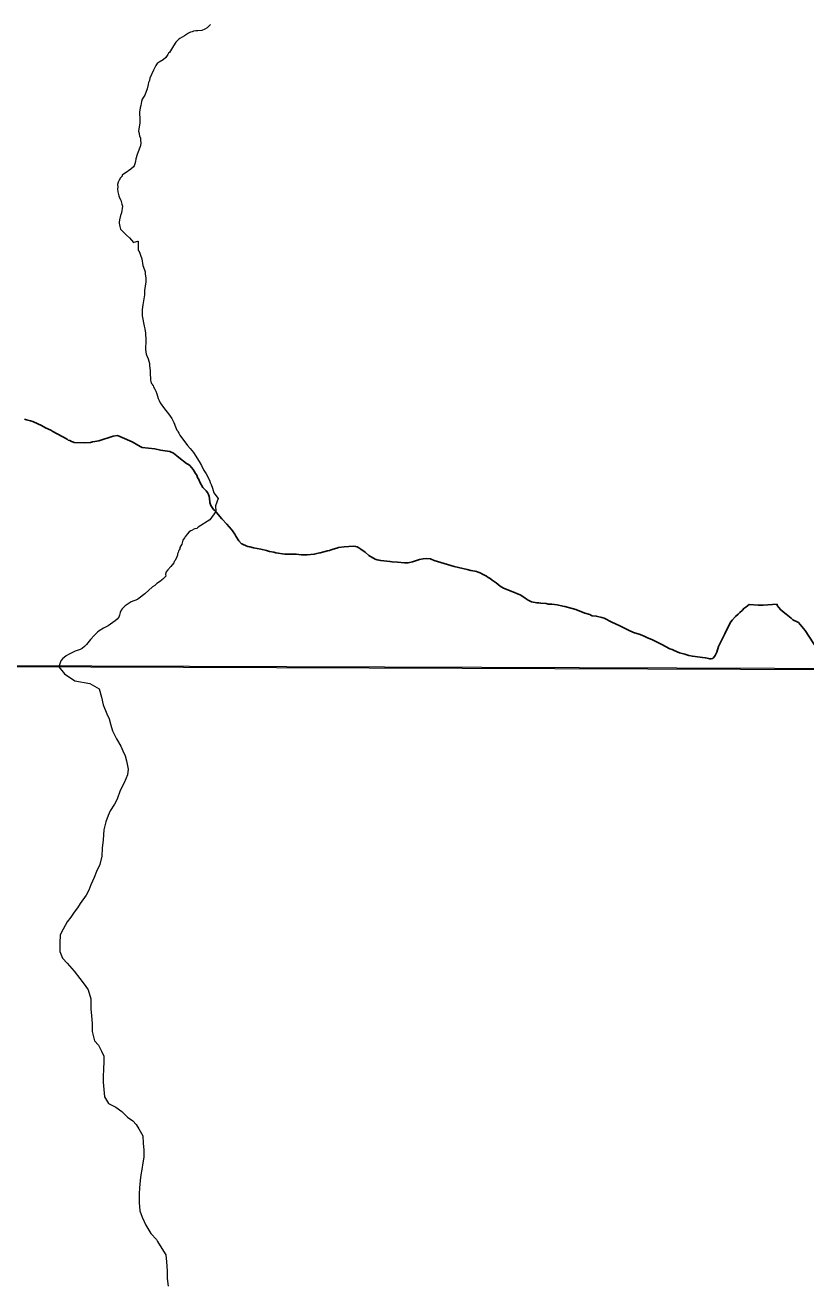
# Model space of a CAD drawing. Extents: x -1643653 to 4543381, y 1624270 to 13878484.
# Drawn here: x 592680 to 594118, y 8908816 to 8911127 of the extents above; entities that cross this region are included whole.
import ezdxf

# ---------------------------------------------------------------- set-up
doc = ezdxf.new("R2010")
doc.units = 0
doc.header["$LTSCALE"] = 200
doc.layers.add('6', color=7, linetype='Continuous', lineweight=13)
doc.layers.add('60', color=7, linetype='Continuous', lineweight=13)

msp = doc.modelspace()

# ---------------------------------------------------------------- linework, layer by layer
at = {"layer": '6'}
msp.add_line((574653.9, 8910009.3), (626625.7, 8909822.1), dxfattribs=at)
for points in [[(593021, 8911127.6), (593015.2, 8911121.6), (593010.8, 8911119.1), (593005, 8911116.9), (592997.8, 8911116), (592994.4, 8911116), (592989.8, 8911115.5), (592987.6, 8911114.5), (592984.2, 8911113.6), (592980.7, 8911111.7), (592973.4, 8911106.8), (592964.4, 8911101.9), (592962.6, 8911100.6), (592957.6, 8911095.5), (592952.8, 8911088.5), (592945.7, 8911076.3), (592943.7, 8911074.8), (592942.5, 8911072.4), (592938.9, 8911066.9), (592933.7, 8911062.6), (592926.3, 8911058.4), (592923.2, 8911055.9), (592920.4, 8911052.5), (592916.1, 8911043.7), (592916.1, 8911043.7), (592909.6, 8911028.6)], [(593021, 8911127.6), (593015.2, 8911121.6), (593010.8, 8911119.1), (593005, 8911116.9), (592997.8, 8911116), (592994.4, 8911116), (592989.8, 8911115.5), (592987.6, 8911114.5), (592984.2, 8911113.6), (592980.7, 8911111.7), (592973.4, 8911106.8), (592964.4, 8911101.9), (592962.6, 8911100.6), (592957.6, 8911095.5), (592952.8, 8911088.5), (592945.7, 8911076.3), (592943.7, 8911074.8), (592942.5, 8911072.4), (592938.9, 8911066.9), (592933.7, 8911062.6), (592926.3, 8911058.4), (592923.2, 8911055.9), (592920.4, 8911052.5), (592916.1, 8911043.7), (592916.1, 8911043.7), (592909.6, 8911028.6)], [(592909.6, 8911028.6), (592908.5, 8911024.7), (592907.1, 8911020.9), (592906.4, 8911017), (592904.4, 8911009.3), (592899.9, 8910997.6), (592898, 8910993.9), (592895.4, 8910989.9), (592894.3, 8910985.6), (592892.9, 8910978.5), (592891.3, 8910974.3), (592890.1, 8910966.4), (592890.1, 8910963), (592891.2, 8910954.9), (592891, 8910946.7), (592888.9, 8910935.1), (592888.6, 8910931.1), (592889.2, 8910929.2), (592890.3, 8910922.9), (592892, 8910918.3), (592892.1, 8910914.2), (592892.6, 8910909.9), (592892.2, 8910904.3), (592891.6, 8910903.2), (592891.1, 8910901.2), (592887.7, 8910893.3), (592886, 8910888.3), (592883.8, 8910880.5), (592883, 8910875.6), (592881.9, 8910871.2), (592880.5, 8910867.1), (592879.4, 8910865.2), (592874.2, 8910861), (592864, 8910853.8), (592859.3, 8910850.9), (592858.7, 8910849.9), (592858.5, 8910848.3), (592855.2, 8910845), (592852.8, 8910840.8), (592850.9, 8910837.1), (592850.1, 8910832.8), (592850.2, 8910828.5), (592849.9, 8910824.2), (592850.6, 8910819.4), (592852.2, 8910812.2), (592853.7, 8910808.4), (592855.7, 8910804.2), (592858.1, 8910796.9), (592858.8, 8910793.1), (592857.3, 8910780.7), (592855.5, 8910775.7), (592853.5, 8910767.8), (592852.8, 8910763.4), (592852.9, 8910761.5), (592854.1, 8910755.4), (592855.6, 8910750.4), (592855.9, 8910749.9), (592858.7, 8910747.8), (592866.3, 8910739.6), (592871.8, 8910734.4), (592879.5, 8910726.3), (592880.3, 8910726.4), (592887.2, 8910728.8), (592887.9, 8910728.8), (592888, 8910711.7), (592888.2, 8910711.4), (592889.3, 8910711.1), (592894.6, 8910695.8), (592896.6, 8910683.7), (592899.7, 8910676), (592900.8, 8910672.1), (592901, 8910668.3), (592902.1, 8910660.6), (592901.9, 8910653.4), (592899.8, 8910637.4), (592899.7, 8910629.6), (592896.5, 8910611.5), (592895.3, 8910602.9), (592895.4, 8910595), (592895.3, 8910591.2), (592898.7, 8910571.6), (592900, 8910566.8), (592901.4, 8910558.8), (592901.9, 8910545.9), (592901.7, 8910528.6), (592902.9, 8910520.1), (592906.2, 8910511.7), (592908.7, 8910503.3), (592908.6, 8910499), (592909.8, 8910490.3), (592910, 8910481.9), (592910.6, 8910477.6), (592910.5, 8910473.3), (592911.1, 8910469.2), (592911.9, 8910467.9), (592912.4, 8910466.2), (592913.2, 8910465.7), (592913.5, 8910464.9), (592914.1, 8910464.3), (592914.6, 8910463), (592914.6, 8910463)], [(592909.6, 8911028.6), (592908.5, 8911024.7), (592907.1, 8911020.9), (592906.4, 8911017), (592904.4, 8911009.3), (592899.9, 8910997.6), (592898, 8910993.9), (592895.4, 8910989.9), (592894.3, 8910985.6), (592892.9, 8910978.5), (592891.3, 8910974.3), (592890.1, 8910966.4), (592890.1, 8910963), (592891.2, 8910954.9), (592891, 8910946.7), (592888.9, 8910935.1), (592888.6, 8910931.1), (592889.2, 8910929.2), (592890.3, 8910922.9), (592892, 8910918.3), (592892.1, 8910914.2), (592892.6, 8910909.9), (592892.2, 8910904.3), (592891.6, 8910903.2), (592891.1, 8910901.2), (592887.7, 8910893.3), (592886, 8910888.3), (592883.8, 8910880.5), (592883, 8910875.6), (592881.9, 8910871.2), (592880.5, 8910867.1), (592879.4, 8910865.2), (592874.2, 8910861), (592864, 8910853.8), (592859.3, 8910850.9), (592858.7, 8910849.9), (592858.5, 8910848.3), (592855.2, 8910845), (592852.8, 8910840.8), (592850.9, 8910837.1), (592850.1, 8910832.8), (592850.2, 8910828.5), (592849.9, 8910824.2), (592850.6, 8910819.4), (592852.2, 8910812.2), (592853.7, 8910808.4), (592855.7, 8910804.2), (592858.1, 8910796.9), (592858.8, 8910793.1), (592857.3, 8910780.7), (592855.5, 8910775.7), (592853.5, 8910767.8), (592852.8, 8910763.4), (592852.9, 8910761.5), (592854.1, 8910755.4), (592855.6, 8910750.4), (592855.9, 8910749.9), (592858.7, 8910747.8), (592866.3, 8910739.6), (592871.8, 8910734.4), (592879.5, 8910726.3), (592880.3, 8910726.4), (592887.2, 8910728.8), (592887.9, 8910728.8), (592888, 8910711.7), (592888.2, 8910711.4), (592889.3, 8910711.1), (592894.6, 8910695.8), (592896.6, 8910683.7), (592899.7, 8910676), (592900.8, 8910672.1), (592901, 8910668.3), (592902.1, 8910660.6), (592901.9, 8910653.4), (592899.8, 8910637.4), (592899.7, 8910629.6), (592896.5, 8910611.5), (592895.3, 8910602.9), (592895.4, 8910595), (592895.3, 8910591.2), (592898.7, 8910571.6), (592900, 8910566.8), (592901.4, 8910558.8), (592901.9, 8910545.9), (592901.7, 8910528.6), (592902.9, 8910520.1), (592906.2, 8910511.7), (592908.7, 8910503.3), (592908.6, 8910499), (592909.8, 8910490.3), (592910, 8910481.9), (592910.6, 8910477.6), (592910.5, 8910473.3), (592911.1, 8910469.2), (592911.9, 8910467.9), (592912.4, 8910466.2), (592913.2, 8910465.7), (592913.5, 8910464.9), (592914.1, 8910464.3), (592914.6, 8910463), (592914.6, 8910463)], [(592914.6, 8910463), (592915.4, 8910462.3), (592916.1, 8910460.3), (592918.7, 8910456), (592920.7, 8910451.9), (592922.6, 8910447.1), (592924.7, 8910438.7), (592926.3, 8910434.8), (592928.6, 8910430.4), (592936.2, 8910419.6), (592943.9, 8910410.6), (592949.8, 8910401.8), (592952, 8910397.9), (592953.5, 8910394.6), (592956.4, 8910386.7), (592959.2, 8910380.4), (592961.5, 8910377.9), (592961.8, 8910376.4), (592962.9, 8910374.8), (592964.8, 8910371.1), (592978.6, 8910352.2), (592983.7, 8910346.6), (592990.1, 8910338.8), (593000.6, 8910322.5), (593004.8, 8910315), (593008.5, 8910307.3), (593013.4, 8910299.5), (593019.4, 8910288), (593020.8, 8910284), (593022.5, 8910280.1), (593024.6, 8910273.2), (593027.6, 8910264.8), (593035.4, 8910254.4), (593030.7, 8910240.7), (593030.9, 8910230.2), (593020.1, 8910215.3), (592998.5, 8910201.7), (592997.4, 8910200.2), (592996.1, 8910199.2), (592992.6, 8910198.2), (592989.5, 8910197.1), (592988, 8910196.2), (592985.1, 8910195), (592981.8, 8910193.1), (592977.9, 8910188.9), (592974.2, 8910183.6), (592974, 8910182.8), (592973, 8910182.1), (592970.3, 8910177.3), (592968.2, 8910170.4), (592964.9, 8910164), (592964.4, 8910161.9), (592963.2, 8910159.9), (592962.2, 8910157.6), (592961.4, 8910154.6), (592960.4, 8910152.4), (592960.1, 8910150), (592958.9, 8910146.6), (592955.8, 8910140.3), (592954.4, 8910138.1), (592953.5, 8910135.8), (592948.4, 8910129), (592942.4, 8910123.1), (592939.8, 8910119.4), (592938, 8910115.1), (592938.7, 8910111.5), (592933.6, 8910105.6), (592931.8, 8910104.5), (592931.2, 8910103.5), (592922.2, 8910097.5), (592918.4, 8910094), (592914.6, 8910091.5), (592900.2, 8910078.7), (592890, 8910070.6), (592886.7, 8910068.4), (592875.2, 8910064.1), (592864.2, 8910056.5), (592861.2, 8910054.1), (592858.4, 8910051.3), (592856.3, 8910048.5), (592854.8, 8910044.2), (592853.8, 8910039.6), (592852, 8910035.6), (592849, 8910032.1), (592845.4, 8910028.7), (592832.4, 8910019.7), (592824.2, 8910015.7), (592815.9, 8910010.6), (592813, 8910008.1), (592806.8, 8910001.8), (592800.1, 8909994.6), (592792.6, 8909985.4), (592788.8, 8909981.5), (592784.8, 8909978), (592781.2, 8909976.4), (592771.7, 8909973.2), (592759.7, 8909967.1), (592755.4, 8909964.5), (592748.5, 8909959.2), (592745.1, 8909955.2), (592741.7, 8909944.4)], [(592914.6, 8910463), (592915.4, 8910462.3), (592916.1, 8910460.3), (592918.7, 8910456), (592920.7, 8910451.9), (592922.6, 8910447.1), (592924.7, 8910438.7), (592926.3, 8910434.8), (592928.6, 8910430.4), (592936.2, 8910419.6), (592943.9, 8910410.6), (592949.8, 8910401.8), (592952, 8910397.9), (592953.5, 8910394.6), (592956.4, 8910386.7), (592959.2, 8910380.4), (592961.5, 8910377.9), (592961.8, 8910376.4), (592962.9, 8910374.8), (592964.8, 8910371.1), (592978.6, 8910352.2), (592983.7, 8910346.6), (592990.1, 8910338.8), (593000.6, 8910322.5), (593004.8, 8910315), (593008.5, 8910307.3), (593013.4, 8910299.5), (593019.4, 8910288), (593020.8, 8910284), (593022.5, 8910280.1), (593024.6, 8910273.2), (593027.6, 8910264.8), (593035.4, 8910254.4), (593030.7, 8910240.7), (593030.9, 8910230.2), (593020.1, 8910215.3), (592998.5, 8910201.7), (592997.4, 8910200.2), (592996.1, 8910199.2), (592992.6, 8910198.2), (592989.5, 8910197.1), (592988, 8910196.2), (592985.1, 8910195), (592981.8, 8910193.1), (592977.9, 8910188.9), (592974.2, 8910183.6), (592974, 8910182.8), (592973, 8910182.1), (592970.3, 8910177.3), (592968.2, 8910170.4), (592964.9, 8910164), (592964.4, 8910161.9), (592963.2, 8910159.9), (592962.2, 8910157.6), (592961.4, 8910154.6), (592960.4, 8910152.4), (592960.1, 8910150), (592958.9, 8910146.6), (592955.8, 8910140.3), (592954.4, 8910138.1), (592953.5, 8910135.8), (592948.4, 8910129), (592942.4, 8910123.1), (592939.8, 8910119.4), (592938, 8910115.1), (592938.7, 8910111.5), (592933.6, 8910105.6), (592931.8, 8910104.5), (592931.2, 8910103.5), (592922.2, 8910097.5), (592918.4, 8910094), (592914.6, 8910091.5), (592900.2, 8910078.7), (592890, 8910070.6), (592886.7, 8910068.4), (592875.2, 8910064.1), (592864.2, 8910056.5), (592861.2, 8910054.1), (592858.4, 8910051.3), (592856.3, 8910048.5), (592854.8, 8910044.2), (592853.8, 8910039.6), (592852, 8910035.6), (592849, 8910032.1), (592845.4, 8910028.7), (592832.4, 8910019.7), (592824.2, 8910015.7), (592815.9, 8910010.6), (592813, 8910008.1), (592806.8, 8910001.8), (592800.1, 8909994.6), (592792.6, 8909985.4), (592788.8, 8909981.5), (592784.8, 8909978), (592781.2, 8909976.4), (592771.7, 8909973.2), (592759.7, 8909967.1), (592755.4, 8909964.5), (592748.5, 8909959.2), (592745.1, 8909955.2), (592741.7, 8909944.4)], [(592741.7, 8909944.4), (592752.2, 8909931.2), (592771.1, 8909918.4), (592798.7, 8909913.5), (592816.2, 8909903.9), (592820.1, 8909888.4), (592823.5, 8909874.3), (592829.9, 8909857.3), (592834.4, 8909848.3), (592837.3, 8909836.7), (592840.8, 8909826.2), (592847.7, 8909811.2), (592855.7, 8909798.1), (592859.9, 8909789.4)], [(592741.7, 8909944.4), (592752.2, 8909931.2), (592771.1, 8909918.4), (592798.7, 8909913.5), (592816.2, 8909903.9), (592820.1, 8909888.4), (592823.5, 8909874.3), (592829.9, 8909857.3), (592834.4, 8909848.3), (592837.3, 8909836.7), (592840.8, 8909826.2), (592847.7, 8909811.2), (592855.7, 8909798.1), (592859.9, 8909789.4)], [(592859.9, 8909789.4), (592864.1, 8909780.1), (592866.1, 8909770.8), (592869.2, 8909755.3), (592868.2, 8909745), (592862, 8909730.5), (592854.8, 8909716.1), (592849.2, 8909700.1), (592844.1, 8909691.1), (592836.6, 8909679.1), (592832.5, 8909670.2), (592828.5, 8909658.7), (592824.9, 8909643.7), (592823.3, 8909625.2), (592821.7, 8909610.2), (592821.2, 8909595.4)], [(592859.9, 8909789.4), (592864.1, 8909780.1), (592866.1, 8909770.8), (592869.2, 8909755.3), (592868.2, 8909745), (592862, 8909730.5), (592854.8, 8909716.1), (592849.2, 8909700.1), (592844.1, 8909691.1), (592836.6, 8909679.1), (592832.5, 8909670.2), (592828.5, 8909658.7), (592824.9, 8909643.7), (592823.3, 8909625.2), (592821.7, 8909610.2), (592821.2, 8909595.4)], [(592821.2, 8909595.4), (592817.1, 8909579.7), (592811, 8909567.2), (592807, 8909555.7), (592800.9, 8909542.2), (592796.8, 8909532.8), (592791.8, 8909523.3), (592781.2, 8909508.3), (592776.2, 8909499.8), (592770.1, 8909491.9), (592764.1, 8909482.9), (592757.1, 8909474.4), (592749.5, 8909460.9), (592744.4, 8909450.5), (592743.8, 8909435), (592743.8, 8909419.4), (592748.2, 8909407.4), (592757.2, 8909397.9), (592770.1, 8909383.3), (592780.6, 8909369.7), (592790.5, 8909357.2), (592795.7, 8909348.7)], [(592821.2, 8909595.4), (592817.1, 8909579.7), (592811, 8909567.2), (592807, 8909555.7), (592800.9, 8909542.2), (592796.8, 8909532.8), (592791.8, 8909523.3), (592781.2, 8909508.3), (592776.2, 8909499.8), (592770.1, 8909491.9), (592764.1, 8909482.9), (592757.1, 8909474.4), (592749.5, 8909460.9), (592744.4, 8909450.5), (592743.8, 8909435), (592743.8, 8909419.4), (592748.2, 8909407.4), (592757.2, 8909397.9), (592770.1, 8909383.3), (592780.6, 8909369.7), (592790.5, 8909357.2), (592795.7, 8909348.7)], [(592795.7, 8909348.7), (592800.4, 8909332.1), (592800.8, 8909314.1), (592801.7, 8909301.1), (592803.2, 8909287.1), (592803.1, 8909272.5), (592807.5, 8909255), (592815, 8909247), (592820.4, 8909235.9), (592824.4, 8909226.9), (592824.8, 8909216.4), (592824.3, 8909203.4), (592823.7, 8909188.9), (592823.7, 8909178.9), (592824.6, 8909165.3), (592826, 8909151.8), (592833, 8909139.8), (592846.9, 8909132.5)], [(592795.7, 8909348.7), (592800.4, 8909332.1), (592800.8, 8909314.1), (592801.7, 8909301.1), (592803.2, 8909287.1), (592803.1, 8909272.5), (592807.5, 8909255), (592815, 8909247), (592820.4, 8909235.9), (592824.4, 8909226.9), (592824.8, 8909216.4), (592824.3, 8909203.4), (592823.7, 8909188.9), (592823.7, 8909178.9), (592824.6, 8909165.3), (592826, 8909151.8), (592833, 8909139.8), (592846.9, 8909132.5)], [(592846.9, 8909132.5), (592858, 8909124.6), (592868, 8909114.6), (592878, 8909107.7), (592884.1, 8909100.8), (592889.3, 8909093), (592896.2, 8909079.9), (592897.2, 8909066.4), (592898.1, 8909053.4), (592898.1, 8909040.9), (592896.5, 8909029.9), (592894.4, 8909017.9), (592892.9, 8909007.9), (592891.8, 8908997.9), (592890.3, 8908983.9), (592889.7, 8908972.9), (592889.7, 8908957.4), (592891.1, 8908941.8), (592895.5, 8908929.8), (592902, 8908915.3), (592911.4, 8908900.2), (592921.8, 8908888.7), (592923.7, 8908885.4)], [(592846.9, 8909132.5), (592858, 8909124.6), (592868, 8909114.6), (592878, 8909107.7), (592884.1, 8909100.8), (592889.3, 8909093), (592896.2, 8909079.9), (592897.2, 8909066.4), (592898.1, 8909053.4), (592898.1, 8909040.9), (592896.5, 8909029.9), (592894.4, 8909017.9), (592892.9, 8909007.9), (592891.8, 8908997.9), (592890.3, 8908983.9), (592889.7, 8908972.9), (592889.7, 8908957.4), (592891.1, 8908941.8), (592895.5, 8908929.8), (592902, 8908915.3), (592911.4, 8908900.2), (592921.8, 8908888.7), (592923.7, 8908885.4)], [(592923.7, 8908885.4), (592931.3, 8908872.1), (592938.7, 8908860.6), (592940.2, 8908848), (592941.1, 8908831), (592941.5, 8908817), (592943, 8908803)], [(592923.7, 8908885.4), (592931.3, 8908872.1), (592938.7, 8908860.6), (592940.2, 8908848), (592941.1, 8908831), (592941.5, 8908817), (592943, 8908803)]]:
    msp.add_lwpolyline(points, dxfattribs=at)
at = {"layer": '6', "lineweight": 25}
for points in [[(592678.5, 8910400.8), (592682.3, 8910399.2), (592689.8, 8910397.3), (592693.7, 8910396.1), (592702.8, 8910392.2), (592709.9, 8910388.9), (592717.4, 8910384.8), (592726.8, 8910380.3), (592730.8, 8910377.9), (592757.3, 8910363.8), (592759.1, 8910362.1), (592761.8, 8910361.3), (592765.3, 8910359.5), (592769, 8910358.3), (592769.7, 8910357.8), (592788.5, 8910356.9), (592800.2, 8910357.8), (592803.8, 8910358.6), (592808, 8910359.1), (592815.2, 8910360.7), (592841.9, 8910369.3), (592849.9, 8910370.7), (592858.6, 8910366.9)], [(592858.6, 8910366.9), (592877, 8910359), (592884.1, 8910354.3), (592891.5, 8910350.2), (592895, 8910348.6), (592918.9, 8910345.6), (592929.1, 8910343.3), (592946, 8910340.7), (592953, 8910337.9), (592956.3, 8910335.7), (592956.3, 8910335.7), (592959.2, 8910333.1), (592962.7, 8910329.6), (592977, 8910319), (592980.8, 8910317.3), (592983.2, 8910315.1), (592989.3, 8910307.8), (592991.2, 8910304.8), (592993.5, 8910300.4), (592995.7, 8910297.1), (592997.5, 8910292.8), (592999.5, 8910289.4), (593001.4, 8910284.6), (593007.3, 8910274.7), (593013.5, 8910268.2), (593015.5, 8910265.5), (593017.7, 8910261.8), (593018.8, 8910258.2), (593019.4, 8910255), (593020.1, 8910247.1), (593021.9, 8910241.5), (593023.2, 8910239.3), (593027, 8910234.3), (593029.2, 8910232.3)], [(593029.2, 8910232.3), (593042, 8910216.7), (593051.5, 8910207.2), (593059.7, 8910197.1), (593061.8, 8910195), (593066, 8910188.8), (593067.7, 8910184.8), (593073.1, 8910176.6), (593078.3, 8910170.9), (593079.5, 8910170.8), (593080.4, 8910170), (593086.8, 8910167.1), (593089.9, 8910166.1), (593093.6, 8910165.5), (593100.3, 8910163.7), (593114.2, 8910160.8), (593124.2, 8910158.3), (593130.2, 8910156.4), (593137.6, 8910155.2), (593141.5, 8910154), (593158.4, 8910151.5), (593161.8, 8910151.9), (593165.2, 8910151.7), (593168.8, 8910151.9), (593175.3, 8910151.5), (593178.8, 8910151.7), (593188.9, 8910150.8), (593199.2, 8910150.7), (593212.4, 8910151.7), (593219.5, 8910153.5), (593223.2, 8910154.3), (593236.8, 8910158.1), (593240.2, 8910158.7), (593243.5, 8910159.9), (593247.3, 8910160.7), (593253.9, 8910163), (593257.3, 8910163.8), (593267.5, 8910165.5), (593284.9, 8910166.4), (593288.4, 8910166), (593291.5, 8910165)], [(593291.5, 8910165), (593294.8, 8910163.5), (593298.4, 8910160.7), (593298.4, 8910160.7), (593305.9, 8910155.4), (593313.1, 8910149.6), (593324.6, 8910142.8), (593328, 8910141.3), (593331.4, 8910140.8), (593335, 8910140), (593351.7, 8910138.3), (593355.8, 8910137.4), (593365.5, 8910137), (593378.8, 8910135.9), (593385.6, 8910136.1), (593393.1, 8910137.5), (593402.7, 8910140.5), (593406.4, 8910142.1), (593412.9, 8910143.3), (593420.1, 8910144), (593426.7, 8910143.4), (593427.9, 8910142.5), (593433.2, 8910140.1), (593470, 8910128.8), (593494.4, 8910123.5), (593501, 8910121.7), (593508.3, 8910120.7), (593511.2, 8910119.9), (593514.7, 8910118.5), (593518.2, 8910117.3), (593522.5, 8910115.2), (593529.6, 8910111), (593532.6, 8910108.9), (593536.4, 8910106.9), (593540, 8910104.1), (593547.8, 8910098.9), (593554.7, 8910093)], [(593554.7, 8910093), (593561.1, 8910088.9), (593575.2, 8910083.7), (593593.1, 8910076.1), (593601.3, 8910070.4), (593606.6, 8910067.2), (593612.7, 8910063.9), (593622.6, 8910062.1), (593626.3, 8910061.8), (593629.6, 8910061.2), (593640, 8910060.7), (593643.5, 8910059.9), (593650.2, 8910059.4), (593660.1, 8910058.2), (593670.6, 8910056), (593673.9, 8910055.6), (593680.7, 8910053.3), (593687.8, 8910051.7), (593694.5, 8910049.6), (593711.2, 8910043.1), (593719.9, 8910040.3), (593721.8, 8910039.2), (593724.7, 8910038.3), (593732, 8910037.7), (593742.2, 8910035.3), (593746.6, 8910033.6), (593761, 8910026.2), (593767.3, 8910023.6), (593775.5, 8910019.8), (593791.3, 8910011.7), (593800.5, 8910007.3), (593810.8, 8910004.2), (593819.1, 8910001), (593825.5, 8909998), (593835.5, 8909994), (593853, 8909985.5), (593867.8, 8909977.5), (593872, 8909976.1), (593875.5, 8909974.1), (593885.1, 8909970.1), (593895.5, 8909967.6), (593902.5, 8909965.3), (593909.1, 8909963.8), (593932.8, 8909961), (593936.4, 8909960), (593939.1, 8909959.7), (593941.1, 8909958.7), (593943.7, 8909958.9), (593946.2, 8909959.5), (593948.1, 8909960.9), (593951.3, 8909964.8), (593954, 8909971.3), (593957.5, 8909981.8), (593969.1, 8910005.1), (593970.9, 8910009.4), (593979.7, 8910026.9), (593982.4, 8910030.4), (593988.7, 8910036.9), (593993.8, 8910041.2), (593996.3, 8910044), (594000.9, 8910048.2), (594004.6, 8910052.2), (594005.8, 8910052.6), (594007.4, 8910054.3), (594010.6, 8910056.6)], [(594010.6, 8910056.6), (594013.9, 8910058.9), (594030.2, 8910058), (594039.3, 8910057.8), (594065.1, 8910059.8)], [(594065.1, 8910059.8), (594065.3, 8910056.9), (594071.5, 8910049.8), (594076.6, 8910045.4), (594082, 8910041.4), (594090.9, 8910033.6), (594094.4, 8910030.9), (594104.6, 8910026.1), (594117, 8910011.3), (594163.5, 8909939)]]:
    msp.add_lwpolyline(points, dxfattribs=at)
at = {"layer": '6'}
msp.add_lwpolyline([(596575.8, 8909932.4), (585614.8, 8909969.8), (585583.8, 8898914.4), (596544.8, 8898874.9)], close=True, dxfattribs=at)
at = {"layer": '60', "lineweight": 25}
msp.add_spline([(814781, 9009175.5), (814787.2, 9009173.4), (814796.9, 9009173.4), (814799.4, 9009172.4), (814805.1, 9009174.5), (814805.6, 9009176.5), (814811.7, 9009179.5), (814811.7, 9009179.5), (814801.5, 9009181), (814790.7, 9009181.5), (814784.1, 9009183.1), (814777.4, 9009185.1), (814778.4, 9009175.5)], degree=3, dxfattribs=at)

doc.saveas('drawing.dxf')
